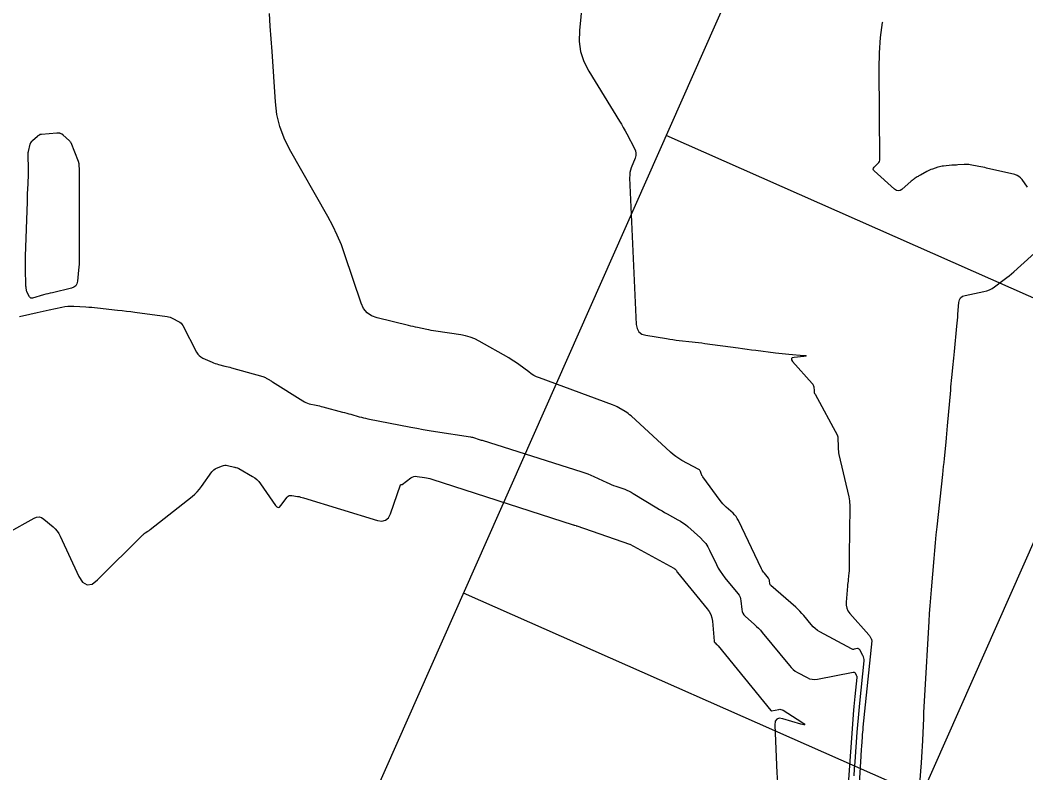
# Model space of a CAD drawing. Extents: x 658976 to 668721, y 639543 to 647196.
# Drawn here: x 662752.2 to 662852.7, y 643067.8 to 643143 of the extents above; entities that cross this region are included whole.
import ezdxf

# ---------------------------------------------------------------- set-up
doc = ezdxf.new("R2010")
doc.units = 0
for name, color, linetype in [('Ex_Major Contours', 7, 'Continuous'), ('Ex_Minor Contours', 7, 'Continuous'), ('R_Grid', 7, 'Continuous')]:
    doc.layers.add(name, color=color, linetype=linetype)

msp = doc.modelspace()

# ---------------------------------------------------------------- linework, layer by layer
at = {"layer": 'Ex_Major Contours'}
for points in [[(662852.82, 643126.34), (662852.29, 643127.1), (662852.15, 643127.27), (662851.98, 643127.41), (662851.79, 643127.52), (662851.58, 643127.59), (662848.75, 643128.25), (662848.56, 643128.3), (662848.37, 643128.34), (662848.17, 643128.38), (662847.98, 643128.42), (662847.12, 643128.57), (662846.97, 643128.6), (662846.82, 643128.61), (662846.66, 643128.61), (662846.51, 643128.61), (662845.89, 643128.56), (662845.74, 643128.55), (662845.59, 643128.54), (662845.43, 643128.53), (662845.28, 643128.52), (662844.46, 643128.45), (662844.32, 643128.43), (662844.17, 643128.41), (662844.03, 643128.37), (662843.89, 643128.33), (662843.33, 643128.15), (662843.19, 643128.1), (662843.05, 643128.04), (662842.92, 643127.98), (662842.79, 643127.91), (662842.14, 643127.55), (662842.06, 643127.51), (662841.98, 643127.46), (662841.91, 643127.41), (662841.83, 643127.36), (662841.52, 643127.16), (662841.45, 643127.11), (662841.37, 643127.06), (662841.3, 643127), (662841.23, 643126.94), (662840.28, 643126.12), (662840.1, 643126.01), (662839.92, 643125.97), (662839.74, 643126.01), (662839.56, 643126.13), (662837.52, 643127.96), (662837.45, 643128.05), (662837.42, 643128.14), (662837.44, 643128.24), (662837.51, 643128.33), (662837.9, 643128.7), (662837.98, 643128.8), (662838.04, 643128.91), (662838.07, 643129.03), (662838.08, 643129.16), (662838.02, 643138.2), (662838.05, 643139.75), (662838.16, 643141.28), (662838.36, 643142.81), (662838.37, 643142.85)], [(662841.92, 643064.6), (662842.25, 643068.81), (662842.29, 643069.37), (662842.32, 643069.93), (662842.35, 643070.49), (662842.38, 643071.05), (662842.47, 643073.29), (662842.49, 643073.85), (662842.52, 643074.41), (662842.55, 643074.97), (662842.58, 643075.53), (662843, 643082.94), (662843.05, 643083.73), (662843.11, 643084.51), (662843.17, 643085.3), (662843.23, 643086.09), (662843.5, 643089.24), (662843.57, 643090.02), (662843.64, 643090.81), (662843.72, 643091.59), (662843.8, 643092.38), (662844.37, 643097.61), (662844.41, 643098.02), (662844.45, 643098.42), (662844.5, 643098.83), (662844.54, 643099.24), (662844.7, 643100.87), (662844.75, 643101.28), (662844.78, 643101.69), (662844.82, 643102.1), (662844.86, 643102.5), (662845.16, 643106.05), (662845.18, 643106.37), (662845.21, 643106.69), (662845.25, 643107.01), (662845.28, 643107.33), (662845.42, 643108.62), (662845.45, 643108.94), (662845.48, 643109.26), (662845.52, 643109.58), (662845.55, 643109.9), (662845.79, 643112.46), (662845.82, 643112.75), (662845.85, 643113.05), (662845.87, 643113.34), (662845.89, 643113.64), (662845.98, 643114.82), (662846.03, 643115.08), (662846.15, 643115.29), (662846.34, 643115.44), (662846.6, 643115.52), (662848.47, 643115.9), (662848.76, 643115.98), (662849.04, 643116.09), (662849.3, 643116.22), (662849.55, 643116.39), (662850.52, 643117.12), (662850.76, 643117.3), (662851, 643117.49), (662851.23, 643117.68), (662851.46, 643117.88), (662854.24, 643120.38)]]:
    msp.add_lwpolyline(points, dxfattribs=at)
at = {"layer": 'Ex_Minor Contours'}
for points in [[(662809.07, 643152.29), (662808.07, 643141.99), (662808.05, 643140.91), (662808.2, 643139.88), (662808.52, 643138.88), (662809.01, 643137.92), (662812.09, 643132.93), (662812.28, 643132.62), (662812.46, 643132.3), (662812.64, 643131.98), (662812.81, 643131.66), (662813.59, 643130.19), (662813.68, 643129.96), (662813.72, 643129.72), (662813.71, 643129.49), (662813.64, 643129.25), (662813.26, 643128.28), (662813.18, 643128.04), (662813.12, 643127.79), (662813.1, 643127.53), (662813.09, 643127.28), (662813.76, 643112.61), (662813.84, 643112.2), (662814.02, 643111.88), (662814.31, 643111.66), (662814.71, 643111.54), (662816.78, 643111.2), (662817.1, 643111.15), (662817.42, 643111.1), (662817.73, 643111.06), (662818.05, 643111.02), (662819.33, 643110.89), (662819.65, 643110.85), (662819.97, 643110.81), (662820.29, 643110.77), (662820.61, 643110.73), (662823.94, 643110.27), (662824.38, 643110.21), (662824.82, 643110.15), (662825.26, 643110.09), (662825.7, 643110.04), (662827.67, 643109.79), (662828, 643109.75), (662828.33, 643109.71), (662828.65, 643109.68), (662828.98, 643109.65), (662830.48, 643109.52), (662830.65, 643109.5), (662830.71, 643109.48), (662830.65, 643109.45), (662830.48, 643109.43), (662829.53, 643109.33), (662829.34, 643109.29), (662829.25, 643109.21), (662829.26, 643109.09), (662829.37, 643108.93), (662831.34, 643106.72), (662831.4, 643106.64), (662831.44, 643106.56), (662831.47, 643106.48), (662831.48, 643106.38), (662831.51, 643106), (662831.52, 643105.91), (662831.54, 643105.82), (662831.57, 643105.73), (662831.61, 643105.65), (662833.84, 643101.52), (662833.85, 643101.51), (662833.86, 643101.5), (662833.86, 643101.48), (662833.87, 643101.47), (662833.88, 643101.41), (662833.89, 643101.4), (662833.89, 643101.38), (662833.89, 643101.37), (662833.89, 643101.35), (662833.92, 643100.31), (662833.92, 643100.13), (662833.94, 643099.96), (662833.97, 643099.78), (662834, 643099.61), (662834.99, 643095.38), (662835.03, 643095.19), (662835.06, 643095), (662835.07, 643094.8), (662835.08, 643094.61), (662835.08, 643093.83), (662835.08, 643093.64), (662835.08, 643093.44), (662835.08, 643093.25), (662835.07, 643093.05), (662835.03, 643088.45), (662835.03, 643088.29), (662835.02, 643088.12), (662835.01, 643087.95), (662834.99, 643087.79), (662834.92, 643087.12), (662834.91, 643086.96), (662834.89, 643086.79), (662834.87, 643086.63), (662834.86, 643086.46), (662834.72, 643084.87), (662834.72, 643084.56), (662834.78, 643084.27), (662834.9, 643084), (662835.08, 643083.75), (662836.98, 643081.6), (662837.01, 643081.55), (662837.05, 643081.51), (662837.08, 643081.46), (662837.11, 643081.41), (662837.22, 643081.21), (662837.25, 643081.16), (662837.26, 643081.1), (662837.27, 643081.05), (662837.27, 643080.99), (662836.4, 643072.36), (662836.38, 643072.12), (662836.35, 643071.88), (662836.33, 643071.64), (662836.32, 643071.4), (662836.24, 643070.43), (662836.23, 643070.19), (662836.21, 643069.95), (662836.19, 643069.71), (662836.18, 643069.47), (662835.72, 643061.77)], [(662835.51, 643067.52), (662835.56, 643068.22), (662835.61, 643068.92), (662835.83, 643071.87), (662835.89, 643072.6), (662835.95, 643073.32), (662836.01, 643074.04), (662836.08, 643074.77), (662836.51, 643079.01), (662836.51, 643079.15), (662836.5, 643079.28), (662836.46, 643079.4), (662836.4, 643079.53), (662836.07, 643080.11), (662836.03, 643080.17), (662835.97, 643080.21), (662835.91, 643080.22), (662835.84, 643080.22), (662835.53, 643080.16), (662835.45, 643080.15), (662835.38, 643080.15), (662835.31, 643080.17), (662835.24, 643080.2), (662832.09, 643081.9), (662831.85, 643082.05), (662831.62, 643082.22), (662831.41, 643082.41), (662831.22, 643082.63), (662830.49, 643083.52), (662830.3, 643083.74), (662830.1, 643083.96), (662829.9, 643084.16), (662829.68, 643084.36), (662827.21, 643086.52), (662827.16, 643086.57), (662827.13, 643086.62), (662827.11, 643086.68), (662827.09, 643086.74), (662827.07, 643087.01), (662827.06, 643087.08), (662827.04, 643087.14), (662827.01, 643087.2), (662826.97, 643087.25), (662826.56, 643087.76), (662826.48, 643087.86), (662826.4, 643087.97), (662826.34, 643088.08), (662826.28, 643088.2), (662823.96, 643093.03), (662823.85, 643093.23), (662823.73, 643093.42), (662823.58, 643093.59), (662823.42, 643093.75), (662822.74, 643094.36), (662822.57, 643094.51), (662822.41, 643094.68), (662822.27, 643094.85), (662822.13, 643095.03), (662820.4, 643097.39), (662820.36, 643097.45), (662820.32, 643097.51), (662820.3, 643097.57), (662820.27, 643097.64), (662820.18, 643097.91), (662820.15, 643097.98), (662820.12, 643098.03), (662820.07, 643098.08), (662820.01, 643098.11), (662818.31, 643099.04), (662818.01, 643099.22), (662817.72, 643099.41), (662817.45, 643099.62), (662817.19, 643099.84), (662813.23, 643103.48), (662813.09, 643103.59), (662812.95, 643103.71), (662812.8, 643103.81), (662812.65, 643103.91), (662812.02, 643104.28), (662811.86, 643104.37), (662811.7, 643104.45), (662811.54, 643104.52), (662811.37, 643104.59), (662804.08, 643107.28), (662803.8, 643107.4), (662803.53, 643107.53), (662803.27, 643107.69), (662803.02, 643107.87), (662802.03, 643108.61), (662801.79, 643108.79), (662801.53, 643108.96), (662801.27, 643109.12), (662801.01, 643109.28), (662798.06, 643110.94), (662797.62, 643111.17), (662797.17, 643111.35), (662796.7, 643111.48), (662796.22, 643111.58), (662793.74, 643111.95), (662793.51, 643111.99), (662793.28, 643112.03), (662793.05, 643112.07), (662792.82, 643112.11), (662791.91, 643112.3), (662791.69, 643112.35), (662791.46, 643112.4), (662791.23, 643112.45), (662791.01, 643112.51), (662787.86, 643113.27), (662787.31, 643113.47), (662786.86, 643113.78), (662786.51, 643114.2), (662786.27, 643114.74), (662784.65, 643119.57), (662784.3, 643120.56), (662783.89, 643121.53), (662783.44, 643122.48), (662782.94, 643123.41), (662779.13, 643130.12), (662778.57, 643131.24), (662778.14, 643132.41), (662777.86, 643133.61), (662777.71, 643134.85), (662777.37, 643139.9), (662777.28, 643141.17), (662777.2, 643142.43), (662777.11, 643143.69)], [(662752.13, 643113.4), (662752.29, 643113.44), (662752.46, 643113.48), (662753.91, 643113.82), (662754.21, 643113.89), (662754.51, 643113.96), (662754.81, 643114.02), (662755.11, 643114.08), (662756.39, 643114.35), (662756.68, 643114.4), (662756.98, 643114.43), (662757.27, 643114.44), (662757.57, 643114.44), (662758.76, 643114.37), (662759.06, 643114.35), (662759.36, 643114.33), (662759.65, 643114.3), (662759.95, 643114.27), (662761.95, 643114.06), (662762.39, 643114.01), (662762.82, 643113.96), (662763.25, 643113.91), (662763.68, 643113.85), (662766.88, 643113.41), (662767.03, 643113.38), (662767.18, 643113.34), (662767.33, 643113.29), (662767.47, 643113.22), (662768.03, 643112.93), (662768.16, 643112.85), (662768.28, 643112.75), (662768.37, 643112.64), (662768.46, 643112.51), (662769.83, 643109.85), (662769.95, 643109.66), (662770.09, 643109.5), (662770.26, 643109.37), (662770.45, 643109.26), (662771.38, 643108.84), (662771.53, 643108.78), (662771.69, 643108.72), (662771.85, 643108.67), (662772.01, 643108.63), (662772.66, 643108.46), (662772.82, 643108.42), (662772.98, 643108.38), (662773.15, 643108.34), (662773.31, 643108.29), (662776.45, 643107.41), (662776.54, 643107.38), (662776.62, 643107.34), (662776.71, 643107.31), (662776.79, 643107.26), (662777.11, 643107.07), (662777.19, 643107.03), (662777.27, 643106.98), (662777.35, 643106.93), (662777.43, 643106.88), (662780.46, 643104.97), (662780.61, 643104.88), (662780.76, 643104.81), (662780.93, 643104.75), (662781.09, 643104.7), (662781.77, 643104.55), (662781.94, 643104.51), (662782.11, 643104.47), (662782.28, 643104.43), (662782.44, 643104.38), (662784.41, 643103.86), (662784.62, 643103.81), (662784.83, 643103.75), (662785.04, 643103.69), (662785.25, 643103.64), (662786.09, 643103.4), (662786.3, 643103.35), (662786.51, 643103.29), (662786.72, 643103.25), (662786.93, 643103.2), (662791.24, 643102.36), (662791.85, 643102.24), (662792.46, 643102.13), (662793.08, 643102.03), (662793.69, 643101.93), (662797.19, 643101.38), (662797.29, 643101.36), (662797.39, 643101.34), (662797.48, 643101.31), (662797.58, 643101.28), (662797.97, 643101.16), (662798.06, 643101.13), (662798.16, 643101.1), (662798.26, 643101.07), (662798.35, 643101.04), (662808.31, 643097.89), (662808.62, 643097.79), (662808.92, 643097.68), (662809.21, 643097.56), (662809.51, 643097.43), (662810.82, 643096.81), (662811.04, 643096.72), (662811.26, 643096.62), (662811.48, 643096.54), (662811.7, 643096.46), (662812.6, 643096.15), (662812.82, 643096.06), (662813.04, 643095.97), (662813.25, 643095.86), (662813.45, 643095.74), (662815.81, 643094.29), (662816.07, 643094.14), (662816.33, 643093.98), (662816.59, 643093.83), (662816.85, 643093.69), (662817.91, 643093.11), (662818.17, 643092.96), (662818.42, 643092.8), (662818.66, 643092.62), (662818.89, 643092.42), (662820.17, 643091.28), (662820.45, 643091.01), (662820.69, 643090.72), (662820.9, 643090.4), (662821.08, 643090.06), (662821.77, 643088.63), (662821.95, 643088.28), (662822.15, 643087.95), (662822.37, 643087.62), (662822.61, 643087.31), (662823.91, 643085.73), (662824.03, 643085.56), (662824.12, 643085.38), (662824.18, 643085.19), (662824.21, 643084.99), (662824.29, 643084.15), (662824.32, 643083.95), (662824.39, 643083.77), (662824.5, 643083.6), (662824.64, 643083.46), (662825.57, 643082.64), (662825.78, 643082.45), (662825.97, 643082.26), (662826.16, 643082.06), (662826.34, 643081.85), (662829.05, 643078.53), (662829.23, 643078.33), (662829.42, 643078.15), (662829.64, 643077.98), (662829.87, 643077.84), (662830.83, 643077.33), (662831.07, 643077.22), (662831.33, 643077.16), (662831.58, 643077.14), (662831.85, 643077.17), (662835.43, 643077.87), (662835.48, 643077.88), (662835.53, 643077.87), (662835.58, 643077.84), (662835.61, 643077.79), (662835.73, 643077.57), (662835.76, 643077.52), (662835.78, 643077.46), (662835.79, 643077.4), (662835.78, 643077.34), (662835.59, 643075.44), (662835.56, 643075.1), (662835.53, 643074.76), (662835.5, 643074.43), (662835.47, 643074.09), (662834.85, 643065.74)], [(662750.99, 643091.8), (662753.61, 643093.26), (662753.86, 643093.37), (662754.11, 643093.38), (662754.35, 643093.32), (662754.59, 643093.17), (662755.5, 643092.39), (662755.71, 643092.18), (662755.9, 643091.96), (662756.07, 643091.72), (662756.21, 643091.45), (662758.06, 643087.44), (662758.45, 643086.85), (662758.89, 643086.59), (662759.39, 643086.68), (662759.95, 643087.1), (662764.47, 643091.59), (662764.52, 643091.64), (662764.58, 643091.69), (662764.64, 643091.74), (662764.71, 643091.78), (662764.96, 643091.95), (662765.03, 643091.99), (662765.09, 643092.04), (662765.15, 643092.08), (662765.21, 643092.13), (662769.39, 643095.44), (662769.65, 643095.66), (662769.9, 643095.9), (662770.13, 643096.16), (662770.34, 643096.43), (662771.36, 643097.88), (662771.46, 643098), (662771.56, 643098.1), (662771.69, 643098.18), (662771.82, 643098.25), (662772.41, 643098.5), (662772.53, 643098.54), (662772.66, 643098.56), (662772.79, 643098.56), (662772.92, 643098.54), (662773.63, 643098.36), (662773.67, 643098.35), (662773.71, 643098.34), (662773.74, 643098.33), (662773.78, 643098.32), (662773.92, 643098.28), (662773.96, 643098.27), (662773.99, 643098.26), (662774.03, 643098.24), (662774.06, 643098.22), (662775.42, 643097.43), (662775.65, 643097.28), (662775.86, 643097.11), (662776.04, 643096.91), (662776.21, 643096.7), (662777.73, 643094.52), (662777.86, 643094.38), (662777.99, 643094.33), (662778.12, 643094.37), (662778.25, 643094.51), (662778.87, 643095.35), (662778.97, 643095.45), (662779.08, 643095.52), (662779.2, 643095.54), (662779.34, 643095.54), (662779.93, 643095.44), (662780.08, 643095.41), (662780.23, 643095.37), (662780.37, 643095.34), (662780.52, 643095.3), (662787.9, 643093.03), (662788.35, 643092.96), (662788.72, 643093.05), (662789.01, 643093.3), (662789.22, 643093.7), (662790.22, 643096.58), (662790.22, 643096.59), (662790.23, 643096.6), (662790.24, 643096.61), (662790.26, 643096.61), (662790.31, 643096.62), (662790.33, 643096.62), (662790.34, 643096.62), (662790.36, 643096.63), (662790.37, 643096.64), (662791.22, 643097.28), (662791.37, 643097.37), (662791.52, 643097.43), (662791.69, 643097.45), (662791.87, 643097.44), (662792.6, 643097.33), (662792.79, 643097.29), (662792.97, 643097.25), (662793.14, 643097.21), (662793.32, 643097.15), (662807.44, 643092.61), (662807.47, 643092.6), (662807.5, 643092.59), (662807.53, 643092.58), (662807.56, 643092.57), (662807.74, 643092.52), (662807.74, 643092.51), (662807.75, 643092.51), (662807.76, 643092.51), (662807.77, 643092.51), (662807.79, 643092.49), (662807.8, 643092.49), (662807.81, 643092.49), (662807.81, 643092.48), (662807.82, 643092.48), (662813.09, 643090.67), (662813.1, 643090.66), (662813.11, 643090.66), (662813.12, 643090.65), (662817.52, 643088.25), (662817.55, 643088.24), (662817.57, 643088.23), (662817.59, 643088.21), (662817.61, 643088.19), (662817.69, 643088.12), (662817.71, 643088.1), (662817.73, 643088.08), (662817.75, 643088.05), (662817.76, 643088.03), (662817.81, 643087.93), (662817.82, 643087.9), (662817.84, 643087.88), (662817.85, 643087.86), (662817.87, 643087.83), (662820.85, 643084.2), (662821.05, 643083.92), (662821.2, 643083.62), (662821.3, 643083.3), (662821.36, 643082.96), (662821.53, 643080.96), (662821.54, 643080.91), (662821.56, 643080.87), (662821.58, 643080.83), (662821.62, 643080.79), (662821.78, 643080.65), (662821.82, 643080.61), (662821.86, 643080.57), (662821.89, 643080.54), (662821.93, 643080.5), (662827.19, 643074.04), (662827.19, 643074.04), (662827.2, 643074.03), (662827.2, 643074.03), (662827.21, 643074.03), (662827.24, 643074.01), (662827.24, 643074.01), (662827.25, 643074.01), (662827.25, 643074.01), (662827.26, 643074.01), (662827.98, 643074.15), (662828.1, 643074.16), (662828.21, 643074.15), (662828.32, 643074.12), (662828.43, 643074.06), (662830.28, 643072.88), (662830.53, 643072.7), (662830.59, 643072.6), (662830.48, 643072.6), (662830.18, 643072.67), (662828.41, 643073.22), (662828.04, 643073.27), (662827.78, 643073.19), (662827.63, 643072.96), (662827.59, 643072.59), (662827.81, 643067.81), (662827.86, 643066.87)]]:
    msp.add_lwpolyline(points, dxfattribs=at)
msp.add_lwpolyline([(662753.35, 643115.24), (662753.27, 643115.26), (662753.2, 643115.3), (662753.14, 643115.39), (662752.89, 643115.87), (662752.87, 643115.92), (662752.86, 643115.97), (662752.84, 643116.02), (662752.84, 643116.06), (662752.81, 643116.27), (662752.8, 643116.32), (662752.8, 643116.37), (662752.79, 643116.42), (662752.79, 643116.47), (662752.74, 643118.21), (662752.73, 643118.52), (662752.73, 643118.82), (662752.74, 643119.13), (662752.74, 643119.44), (662752.93, 643124.87), (662752.94, 643125.17), (662752.95, 643125.47), (662752.96, 643125.78), (662752.98, 643126.08), (662753.05, 643127.49), (662753.06, 643127.69), (662753.06, 643127.89), (662753.06, 643128.09), (662753.06, 643128.29), (662753.01, 643129.41), (662753.01, 643129.45), (662753.01, 643129.5), (662753.01, 643129.54), (662753.01, 643129.58), (662753.01, 643129.75), (662753.02, 643129.79), (662753.02, 643129.83), (662753.03, 643129.87), (662753.04, 643129.91), (662753.21, 643130.64), (662753.22, 643130.68), (662753.24, 643130.71), (662753.25, 643130.74), (662753.27, 643130.77), (662753.35, 643130.88), (662753.37, 643130.91), (662753.39, 643130.94), (662753.41, 643130.96), (662753.44, 643130.99), (662753.94, 643131.44), (662753.97, 643131.47), (662754, 643131.49), (662754.03, 643131.51), (662754.06, 643131.53), (662754.19, 643131.6), (662754.22, 643131.62), (662754.26, 643131.63), (662754.29, 643131.64), (662754.33, 643131.65), (662755.87, 643131.78), (662755.9, 643131.78), (662755.92, 643131.78), (662755.95, 643131.78), (662755.98, 643131.78), (662756.08, 643131.77), (662756.11, 643131.77), (662756.14, 643131.76), (662756.16, 643131.76), (662756.18, 643131.75), (662756.36, 643131.67), (662756.39, 643131.65), (662756.43, 643131.63), (662756.46, 643131.61), (662756.49, 643131.58), (662757.14, 643130.97), (662757.15, 643130.96), (662757.16, 643130.95), (662757.17, 643130.94), (662757.18, 643130.92), (662757.22, 643130.87), (662757.23, 643130.86), (662757.24, 643130.84), (662757.25, 643130.83), (662757.26, 643130.81), (662758.01, 643128.95), (662758.01, 643128.93), (662758.02, 643128.91), (662758.02, 643128.9), (662758.03, 643128.88), (662758.05, 643128.81), (662758.05, 643128.79), (662758.05, 643128.77), (662758.05, 643128.75), (662758.06, 643128.73), (662758.09, 643127.89), (662758.09, 643127.74), (662758.1, 643127.59), (662758.1, 643127.44), (662758.1, 643127.3), (662758.11, 643119.2), (662758.1, 643118.92), (662758.09, 643118.63), (662758.07, 643118.35), (662758.05, 643118.06), (662757.94, 643116.93), (662757.88, 643116.67), (662757.76, 643116.47), (662757.58, 643116.33), (662757.33, 643116.23), (662755.44, 643115.79), (662755.21, 643115.74), (662754.99, 643115.68), (662754.77, 643115.63), (662754.55, 643115.57), (662753.45, 643115.25)], close=True, dxfattribs=at)
at = {"layer": 'R_Grid'}
for p, q in [((662695.34, 642857.16), (662998.85, 643543.01)), ((662741.07, 642836.93), (663044.57, 643522.77)), ((662953.91, 643070.8), (662816.75, 643131.5)), ((662933.68, 643025.08), (662796.51, 643085.78))]:
    msp.add_line(p, q, dxfattribs=at)

doc.saveas('drawing.dxf')
